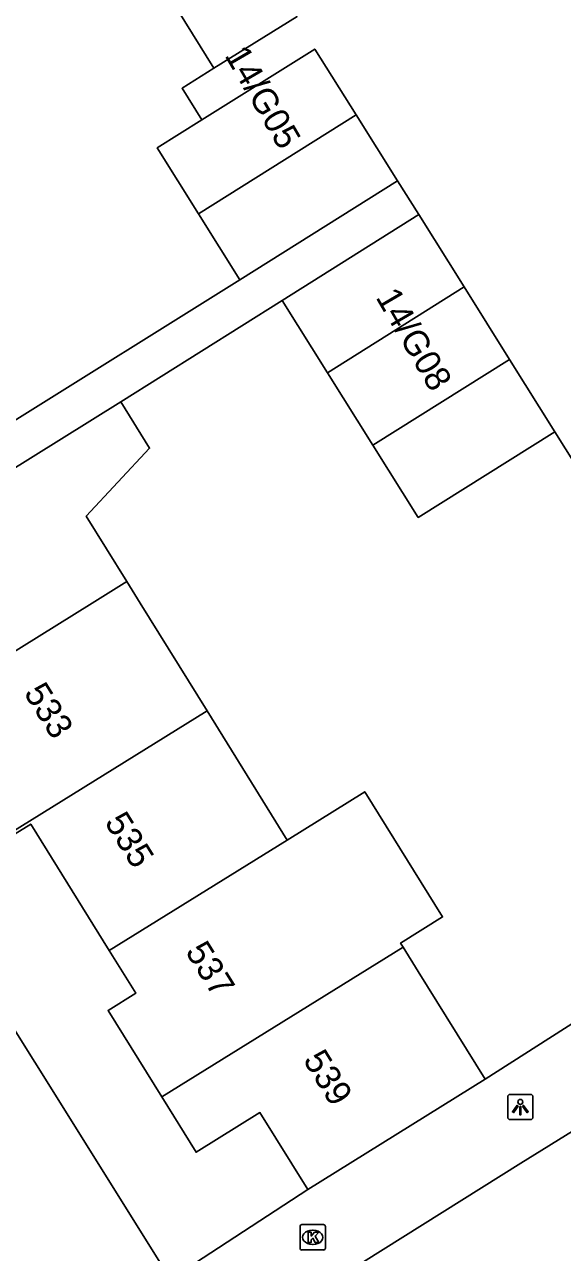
# Model space of a CAD drawing. Extents: x 157767 to 159171, y 387842 to 389425.
# Drawn here: x 158604.18 to 158625.41, y 388224.38 to 388272.83 of the extents above; entities that cross this region are included whole.
import ezdxf

# ---------------------------------------------------------------- set-up
doc = ezdxf.new("R2010")
doc.units = 0
for name, color, linetype in [('IMGEO_Kolk', 7, 'Continuous'), ('IMGEO_Lichtpunt', 7, 'Continuous'), ('IMGEO_Muur', 7, 'Continuous'), ('IMGEO_Pand', 7, 'Continuous'), ('IMGEO_Pand_nummerreeks', 7, 'Continuous'), ('IMGEO_Rijbaan_lokaal_open', 7, 'Continuous'), ('IMGEO_Voetpad_open', 7, 'Continuous')]:
    doc.layers.add(name, color=color, linetype=linetype)

msp = doc.modelspace()

# ---------------------------------------------------------------- linework, layer by layer
at = {"layer": 'IMGEO_Kolk'}
for p, q in [((158615.128, 388225.476), (158615.98, 388225.476)), ((158615.053, 388224.55), (158615.053, 388225.402)), ((158615.541, 388225.256), (158615.566, 388225.256)), ((158616.054, 388225.402), (158616.054, 388224.55)), ((158615.564, 388224.696), (158615.539, 388224.696)), ((158615.98, 388224.476), (158615.128, 388224.476))]:
    msp.add_line(p, q, dxfattribs=at)
for points in [[(158615.128, 388225.476), (158615.98, 388225.476)], [(158615.053, 388224.55), (158615.053, 388225.402)], [(158615.374, 388225.176), (158615.497, 388225.176), (158615.497, 388225.025), (158615.627, 388225.176), (158615.791, 388225.176), (158615.645, 388225.025), (158615.798, 388224.776), (158615.646, 388224.776), (158615.561, 388224.94), (158615.497, 388224.873), (158615.497, 388224.776), (158615.374, 388224.776), (158615.374, 388225.176)], [(158616.054, 388225.402), (158616.054, 388224.55)], [(158615.98, 388224.476), (158615.128, 388224.476)]]:
    msp.add_lwpolyline(points, dxfattribs=at)
for centre, start, end in [((158615.13, 388225.4), 91.552, 178.448), ((158615.13, 388225.4), 91.552, 178.448), ((158615.978, 388225.4), 1.552, 88.448), ((158615.978, 388225.4), 1.552, 88.448), ((158615.13, 388224.552), 181.552, 268.448), ((158615.13, 388224.552), 181.552, 268.448), ((158615.978, 388224.552), 271.552, 358.448), ((158615.978, 388224.552), 271.552, 358.448)]:
    msp.add_arc(centre, 0.0765, start, end, dxfattribs=at)
for centre, major_axis, ratio, start_param, end_param in [((158615.54, 388224.976), (-0.387, 0.002), 0.722429, 4.712389, 7.853982), ((158615.565, 388224.976), (-0.39, 0.002), 0.717154, 1.570796, 4.712389)]:
    msp.add_ellipse(centre, major_axis=major_axis, ratio=ratio, start_param=start_param, end_param=end_param, dxfattribs=at)
at = {"layer": 'IMGEO_Lichtpunt'}
for p, q in [((158623.246, 388230.52), (158623.246, 388229.713)), ((158623.246, 388230.52), (158623.246, 388229.713)), ((158624.148, 388230.615), (158623.34, 388230.615)), ((158624.148, 388230.615), (158623.34, 388230.615)), ((158624.242, 388229.713), (158624.242, 388230.52)), ((158624.242, 388229.713), (158624.242, 388230.52)), ((158623.34, 388229.619), (158624.148, 388229.619)), ((158623.34, 388229.619), (158624.148, 388229.619))]:
    msp.add_line(p, q, dxfattribs=at)
for points in [[(158623.62, 388230.184), (158623.659, 388230.156), (158623.471, 388229.894), (158623.433, 388229.921), (158623.62, 388230.184)], [(158623.722, 388230.136), (158623.769, 388230.136), (158623.769, 388229.814), (158623.722, 388229.814), (158623.722, 388230.136)], [(158623.832, 388230.156), (158623.87, 388230.183), (158624.057, 388229.921), (158624.018, 388229.893), (158623.832, 388230.156)]]:
    msp.add_lwpolyline(points, dxfattribs=at)
msp.add_circle((158623.745, 388230.318), 0.0994, dxfattribs=at)
for centre, start, end in [((158623.34, 388230.52), 90, 180), ((158623.34, 388230.52), 90, 180), ((158624.148, 388230.52), 0, 90), ((158624.148, 388230.52), 0, 90), ((158623.34, 388229.713), 180, 270), ((158623.34, 388229.713), 180, 270), ((158624.148, 388229.713), 270, 0), ((158624.148, 388229.713), 270, 360)]:
    msp.add_arc(centre, 0.0946, start, end, dxfattribs=at)
at = {"layer": 'IMGEO_Muur'}
msp.add_lwpolyline([(158622.356, 388231.211), (158633.784, 388238.52)], dxfattribs=at)
at = {"layer": 'IMGEO_Pand'}
for points in [[(158611.645, 388271.105), (158608.515, 388276.152), (158611.807, 388278.194), (158614.938, 388273.147)], [(158611.645, 388271.105), (158614.938, 388273.147)], [(158617.266, 388269.262), (158615.635, 388271.862), (158611.178, 388269.066)], [(158611.049, 388265.36), (158617.266, 388269.262)], [(158618.898, 388266.661), (158617.266, 388269.262)], [(158611.178, 388269.066), (158609.417, 388267.961), (158611.049, 388265.36)], [(158618.898, 388266.661), (158612.68, 388262.76)], [(158612.68, 388262.76), (158611.049, 388265.36)], [(158614.343, 388261.946), (158619.734, 388265.328)], [(158621.525, 388262.473), (158619.734, 388265.328)], [(158621.525, 388262.473), (158616.134, 388259.091)], [(158623.316, 388259.618), (158621.525, 388262.473)], [(158616.134, 388259.091), (158614.343, 388261.946)], [(158617.925, 388256.236), (158623.316, 388259.618)], [(158625.107, 388256.763), (158623.316, 388259.618)], [(158617.925, 388256.236), (158616.134, 388259.091)], [(158596.773, 388250.978), (158602.159, 388254.322), (158607.979, 388257.935)], [(158607.979, 388257.935), (158609.114, 388256.109), (158606.614, 388253.43), (158608.217, 388250.849)], [(158625.107, 388256.763), (158619.717, 388253.381), (158617.925, 388256.236)], [(158601.152, 388246.463), (158606.849, 388250), (158608.217, 388250.849)], [(158608.217, 388250.849), (158608.744, 388250), (158611.382, 388245.751)], [(158611.382, 388245.751), (158603.226, 388240.688)], [(158611.382, 388245.751), (158614.547, 388240.653)], [(158614.547, 388240.653), (158617.608, 388242.554), (158620.675, 388237.615), (158619.019, 388236.586), (158619.117, 388236.429)], [(158607.523, 388236.292), (158604.427, 388241.279), (158603.295, 388240.576), (158603.226, 388240.688)], [(158607.523, 388236.292), (158614.547, 388240.653)], [(158609.593, 388230.517), (158607.474, 388233.93), (158608.568, 388234.609), (158607.523, 388236.292)], [(158619.117, 388236.429), (158609.593, 388230.517)], [(158619.117, 388236.429), (158619.719, 388235.459), (158622.356, 388231.211)], [(158622.356, 388231.211), (158615.354, 388226.863)], [(158615.354, 388226.863), (158613.471, 388229.896), (158610.951, 388228.331), (158609.593, 388230.517)], [(158616.774, 388223.525), (158623.761, 388227.9), (158626.085, 388229.332)]]:
    msp.add_lwpolyline(points, dxfattribs=at)
at = {"layer": 'IMGEO_Rijbaan_lokaal_open'}
for points in [[(158611.178, 388269.066), (158610.394, 388270.315), (158611.645, 388271.105)], [(158619.734, 388265.328), (158618.898, 388266.661)], [(158627.746, 388254.641), (158626.795, 388254.072), (158625.107, 388256.763)]]:
    msp.add_lwpolyline(points, dxfattribs=at)
at = {"layer": 'IMGEO_Voetpad_open'}
for points in [[(158612.68, 388262.76), (158603.456, 388257.001)], [(158614.343, 388261.946), (158607.979, 388257.935)], [(158609.939, 388223.32), (158593.8, 388249.118)], [(158622.356, 388231.211), (158633.784, 388238.52)], [(158609.939, 388223.32), (158615.354, 388226.863)]]:
    msp.add_lwpolyline(points, dxfattribs=at)

# ---------------------------------------------------------------- texts
at = {"layer": 'IMGEO_Pand_nummerreeks'}
for s, rotation, p in [('14/G05', 300.2564, (158612.057, 388271.614)), ('14/G08', 300.3236, (158618.017, 388262.066)), ('533', 301.9857, (158604.129, 388246.455)), ('535', 301.9857, (158607.315, 388241.353)), ('537', 301.9857, (158610.501, 388236.251)), ('539', 301.8336, (158615.148, 388231.973))]:
    msp.add_text(s, height=1, rotation=rotation, dxfattribs=at).set_placement(p)

doc.saveas('drawing.dxf')
